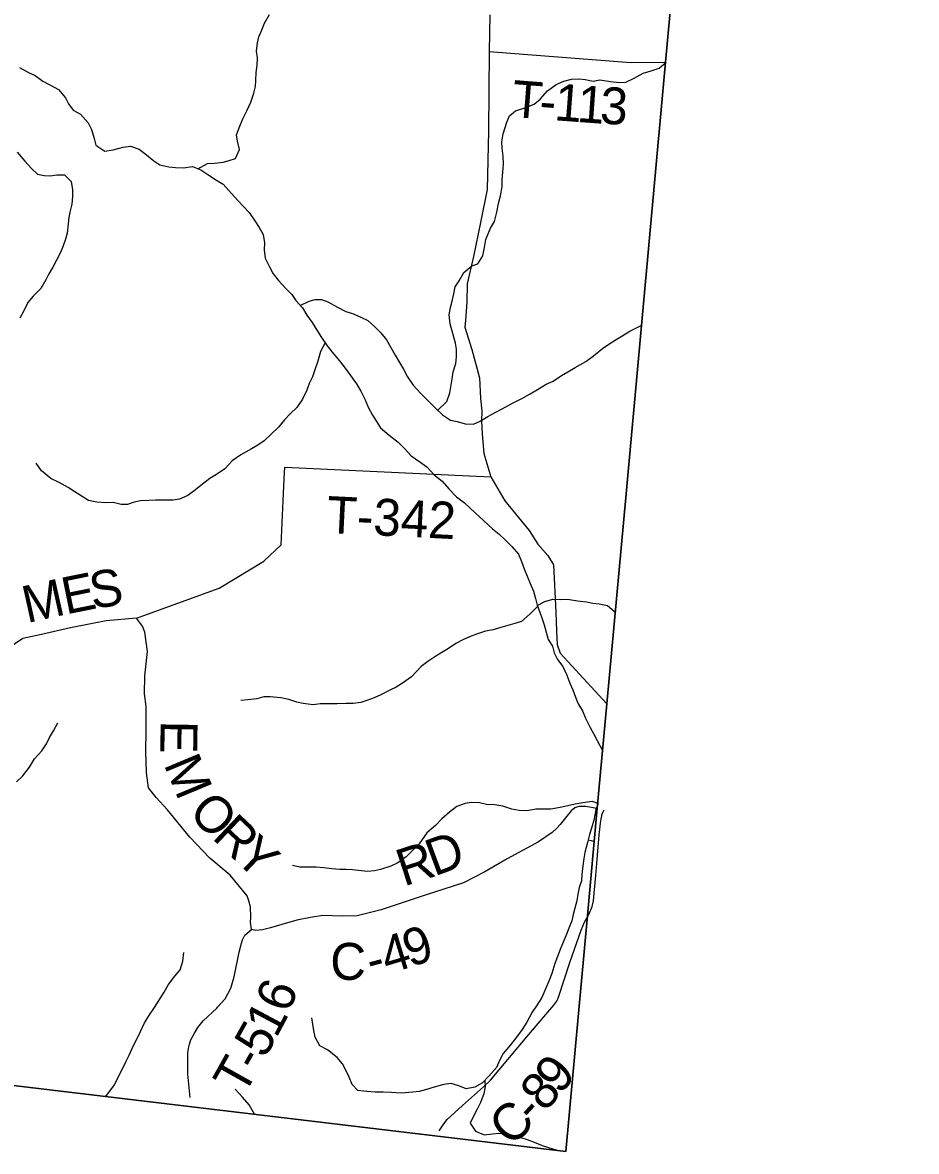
# Model space of a CAD drawing. Extents: x 1715311 to 2083412, y 146837 to 553079.
# Drawn here: x 1976745 to 1984007, y 307641 to 316815 of the extents above; entities that cross this region are included whole.
import ezdxf

# ---------------------------------------------------------------- set-up
doc = ezdxf.new("R2010")
doc.units = 0
for name, color, linetype in [('GM_X_Adjacent_County', 7, 'Continuous'), ('GM_X_County', 7, 'Continuous'), ('GM_X_County_Road', 7, 'Continuous'), ('GM_X_County_Road_Text', 7, 'Continuous'), ('GM_X_Minor_River', 7, 'Continuous'), ('GM_X_Township', 7, 'Continuous'), ('GM_X_Township_Road', 7, 'Continuous'), ('GM_X_Township_Road_Text', 7, 'Continuous'), ('GM_X_Township_ROW', 7, 'Continuous')]:
    doc.layers.add(name, color=color, linetype=linetype)

msp = doc.modelspace()

# ---------------------------------------------------------------- linework, layer by layer
at = {"layer": 'GM_X_Adjacent_County'}
msp.add_lwpolyline([(1962033.5, 309585.4), (1968500, 308993.3), (1969333.1, 308914.5), (1969792.9, 308867.9), (1973036.6, 308563.8), (1974921.4, 308385.3), (1978099, 308006.1), (1980094.8, 307768), (1981158.3, 307641.1), (1981333.8, 309559.5), (1981413.6, 310431.3), (1981491.3, 311279.7), (1981647.4, 312985.2), (1981968.5, 316493.7), (1982170.3, 318699.4), (1982895.7, 327173.9), (1982963.5, 327965.4), (1983031.4, 328758.3), (1983804.4, 337791.6), (1984006.9, 340156)], dxfattribs=at)
at = {"layer": 'GM_X_County'}
msp.add_lwpolyline([(1984006.9, 340156), (1983804.4, 337791.6), (1983031.4, 328758.3), (1982963.5, 327965.4), (1982895.7, 327173.9), (1982170.3, 318699.4), (1981968.5, 316493.7), (1981647.4, 312985.2), (1981491.3, 311279.7), (1981413.6, 310431.3), (1981333.8, 309559.5), (1981158.3, 307641.1), (1980094.8, 307768), (1978099, 308006.1), (1974921.4, 308385.3), (1973036.6, 308563.8), (1969792.9, 308867.9), (1969333.1, 308914.5), (1968500, 308993.3), (1962033.5, 309585.4)], dxfattribs=at)
at = {"layer": 'GM_X_County_Road'}
for points in [[(1980540.7, 316878.2), (1980535, 316580.4), (1980528.8, 315931.3), (1980519.9, 315457.8), (1980464.7, 315190.4), (1980407.6, 314915), (1980357.9, 314691.8), (1980353.5, 314543.3), (1980343, 314396.7), (1980337.6, 314340.5), (1980395.7, 314158.6), (1980456.3, 313928.6), (1980466.1, 313760.3), (1980475.2, 313660.1), (1980472.1, 313575.8), (1980479.2, 313471.6), (1980491, 313313.2), (1980549.8, 313122.6), (1980663.5, 312928), (1980860.4, 312687.5), (1980931.8, 312576), (1981013, 312482.6), (1981057.9, 312407), (1981076.1, 312022), (1981081.7, 311869.7), (1981088.9, 311759.4), (1981113.7, 311691.5), (1981491.3, 311279.7)], [(1978605.5, 309445.7), (1978597.5, 309505.1), (1978598.3, 309543.7), (1978597.5, 309629.1), (1978584, 309676.8), (1978569.6, 309718.1), (1978432.1, 309884.9), (1978266.7, 310025.1), (1978104.9, 310195.4), (1977921.3, 310416.6), (1977829.5, 310516.7), (1977767, 310596), (1977750.3, 310717), (1977745.6, 310893.3), (1977747.8, 311057.8), (1977747.7, 311256.4), (1977734.6, 311360.6), (1977737, 311507.1), (1977760.9, 311703.9), (1977739.2, 311860.1), (1977718.6, 311910), (1977669.3, 311974.3), (1977423.6, 311952.8), (1977133.6, 311895.4), (1976897.8, 311840.6), (1976747.8, 311808.8), (1976620.5, 311723.2)], [(1981413.3, 310427.3), (1981318.9, 310445), (1981263.8, 310444.6), (1981230.5, 310434.2), (1981202.5, 310408.2), (1981156.7, 310352.1), (1981113.1, 310298), (1981086.1, 310267.9), (1981047.6, 310232.5), (1980935.4, 310157.7), (1980683.1, 310017.8), (1980499.6, 309913), (1980325.7, 309824.8), (1979999.3, 309717.5), (1979658.5, 309605.5), (1979463.1, 309555.4), (1979341.6, 309553.1), (1979183.4, 309557.7), (1979082.7, 309543.3), (1978973.1, 309519.5), (1978850.9, 309484.4), (1978759.2, 309457.5), (1978693.6, 309441.3), (1978639.7, 309436.8), (1978605.5, 309445.7)], [(1981372.9, 309632.3), (1981375.2, 309641.8), (1981381.9, 309677.4), (1981389.8, 309739.3), (1981402.6, 309883.3), (1981410.5, 309981.6), (1981422.4, 310115.8), (1981430.6, 310210.8), (1981440.7, 310308.3), (1981444.5, 310341.4), (1981447, 310354.8), (1981450.1, 310367.9), (1981451.9, 310374.8), (1981454.6, 310382.1), (1981460.2, 310395.7), (1981469.5, 310417.1)], [(1980130.3, 307807.4), (1980166.5, 307864.5), (1980194.9, 307899.9), (1980318.6, 308015.2), (1980489.1, 308167.3), (1980547.2, 308219), (1980842.9, 308571.3), (1980996.4, 308754.5), (1981060, 308829.5), (1981084.1, 308861.3), (1981099.6, 308894.6), (1981193, 309183.9), (1981227.7, 309284.4), (1981282.8, 309440), (1981310.4, 309502.9), (1981349.3, 309571.8), (1981372.9, 309632.3)]]:
    msp.add_lwpolyline(points, dxfattribs=at)
at = {"layer": 'GM_X_Minor_River'}
for points in [[(1978169.5, 315626.8), (1978247.5, 315669), (1978303.6, 315671), (1978373.6, 315679.1), (1978423.7, 315695.1), (1978475.8, 315711.2), (1978507.8, 315783.3), (1978491.8, 315851.4), (1978483.8, 315901.5), (1978509.9, 315973.6), (1978533.9, 316031.7), (1978568, 316097.8), (1978600, 316168), (1978624.1, 316242.1), (1978636.1, 316294.2), (1978640.1, 316344.2), (1978642.1, 316408.4), (1978650.2, 316464.5), (1978652.2, 316528.6), (1978646.2, 316582.6), (1978652.2, 316648.8), (1978664.2, 316698.8), (1978686.3, 316748.9), (1978710.3, 316811), (1978750.4, 316879.2)], [(1980116.8, 313663.4), (1980191.2, 313734.6), (1980215.3, 313804.8), (1980225.3, 313854.9), (1980235.3, 313919), (1980243.3, 313975.1), (1980265.4, 314045.2), (1980271.4, 314099.3), (1980271.4, 314159.4), (1980261.4, 314209.5), (1980239.4, 314287.6), (1980219.4, 314367.7), (1980211.4, 314439.8), (1980221.4, 314497.9), (1980235.5, 314552), (1980249.5, 314610.1), (1980259.5, 314666.2), (1980291.6, 314716.3), (1980329.6, 314784.4), (1980393.7, 314838.5), (1980443.8, 314854.6), (1980483.8, 314918.7), (1980497.9, 314986.8), (1980507.9, 315050.9), (1980546, 315145.1), (1980578, 315197.2), (1980598.1, 315275.3), (1980610.1, 315343.4), (1980628.1, 315407.5), (1980640.2, 315483.7), (1980642.2, 315537.8), (1980646.2, 315599.9), (1980652.2, 315664), (1980650.2, 315728.1), (1980640.2, 315794.2), (1980638.2, 315844.3), (1980648.3, 315910.4), (1980680.3, 316006.5), (1980700.4, 316056.6), (1980750.4, 316096.7), (1980824.5, 316122.8), (1980900.6, 316152.9), (1980950.7, 316193), (1981008.8, 316261.1), (1981080.9, 316311.2), (1981142.9, 316337.3), (1981205, 316355.3), (1981263.1, 316357.4), (1981315.1, 316351.4), (1981381.2, 316339.4), (1981435.3, 316349.4), (1981521.4, 316335.4), (1981595.4, 316327.5), (1981645.5, 316329.5), (1981713.6, 316361.6), (1981785.7, 316403.7), (1981851.8, 316421.7), (1981917.8, 316443.8), (1981972.4, 316494)], [(1976720, 316449.6), (1976792, 316409.6), (1976848.1, 316383.6), (1976908.2, 316339.5), (1976966.2, 316309.5), (1977036.3, 316269.5), (1977092.3, 316203.4), (1977118.3, 316153.3), (1977156.4, 316103.3), (1977214.4, 316069.2), (1977276.5, 316001.1), (1977304.5, 315947.1), (1977326.5, 315873), (1977340.5, 315818.9), (1977412.6, 315768.8), (1977480.7, 315780.9), (1977562.8, 315802.9), (1977620.8, 315809), (1977690.9, 315785), (1977751, 315738.9), (1977811, 315690.9), (1977861.1, 315658.8), (1977933.1, 315642.8), (1977987.2, 315636.8), (1978053.3, 315634.9), (1978125.4, 315644.9), (1978193.4, 315616.9), (1978249.5, 315578.8), (1978321.5, 315532.8), (1978375.6, 315500.8), (1978421.6, 315448.7), (1978465.7, 315398.6), (1978533.7, 315324.5), (1978585.8, 315270.5), (1978631.8, 315204.4), (1978667.8, 315148.3), (1978699.9, 315092.2), (1978709.9, 315024.1), (1978707.8, 314968), (1978715.8, 314899.9), (1978751.9, 314829.8), (1978781.9, 314771.8), (1978823.9, 314719.7), (1978882, 314655.6), (1978932, 314605.5), (1978966, 314555.5), (1979018.1, 314495.4), (1979054.1, 314437.3), (1979098.1, 314377.2), (1979140.2, 314307.1), (1979172.2, 314255.1), (1979220.2, 314189), (1979260.3, 314134.9), (1979320.3, 314064.8), (1979372.4, 313994.7), (1979422.4, 313928.6), (1979458.4, 313878.6), (1979492.4, 313818.5), (1979528.5, 313748.4), (1979552.5, 313688.3), (1979586.5, 313624.2), (1979620.5, 313572.1), (1979652.5, 313522.1)], [(1976701.8, 315760.5), (1976761.8, 315688.4), (1976815.9, 315628.3), (1976865.9, 315582.3), (1976920, 315572.3), (1976970, 315570.3), (1977022.1, 315578.4), (1977086.2, 315578.4), (1977138.2, 315524.3), (1977150.2, 315456.2), (1977150.2, 315402.1), (1977144.2, 315340), (1977130.1, 315283.9), (1977120.1, 315231.8), (1977116.1, 315177.8), (1977106.1, 315103.6), (1977094, 315053.5), (1977074, 314999.4), (1977052, 314947.3), (1977017.9, 314879.2), (1976989.9, 314827.1), (1976957.8, 314773), (1976933.8, 314722.9), (1976891.7, 314654.8), (1976829.6, 314590.7), (1976787.6, 314540.6), (1976757.5, 314476.5), (1976723.5, 314412.3)], [(1979000.8, 314515.4), (1979072.1, 314549.5), (1979122.2, 314563.5), (1979172.3, 314565.6), (1979224.3, 314545.6), (1979302.4, 314501.5), (1979370.5, 314467.5), (1979424.5, 314449.5), (1979492.6, 314421.5), (1979550.7, 314393.5), (1979604.7, 314345.4), (1979656.7, 314293.3), (1979700.8, 314237.3), (1979772.8, 314113.1), (1979806.9, 314053), (1979840.9, 313998.9), (1979870.9, 313936.8), (1979918.9, 313868.8), (1979977, 313802.7), (1980101.1, 313678.5), (1980155.1, 313626.5), (1980221.2, 313582.4), (1980275.3, 313572.4), (1980339.3, 313554.4), (1980407.4, 313550.4), (1980463.5, 313574.5), (1980525.6, 313612.6), (1980585.6, 313644.7), (1980635.7, 313672.7), (1980729.8, 313724.8), (1980799.9, 313758.9), (1980870, 313797), (1980942.1, 313841.1), (1980998.2, 313875.2), (1981054.2, 313901.3), (1981122.3, 313945.4), (1981174.4, 313975.5), (1981234.5, 314011.5), (1981320.6, 314059.6), (1981384.6, 314107.8), (1981456.7, 314165.9), (1981506.8, 314200), (1981566.9, 314240), (1981620.9, 314272.1), (1981679, 314308.2), (1981749.1, 314342.3), (1981776.8, 314356.9)], [(1979204.2, 314211), (1979166.2, 314142.9), (1979144.1, 314062.7), (1979118.1, 313992.6), (1979100, 313936.5), (1979074, 313882.4), (1979054, 313828.3), (1979017.9, 313754.2), (1978971.8, 313686.1), (1978919.8, 313636), (1978873.7, 313585.9), (1978823.6, 313527.7), (1978763.5, 313469.6), (1978707.5, 313415.5), (1978655.4, 313381.4), (1978605.3, 313349.4), (1978517.2, 313301.2), (1978447.1, 313253.1), (1978389, 313189), (1978320.9, 313142.9), (1978266.9, 313108.8), (1978206.8, 313062.7), (1978150.7, 313016.6), (1978088.6, 312970.5), (1978018.6, 312942.5), (1977964.5, 312934.4), (1977900.4, 312934.4), (1977824.3, 312932.4), (1977770.3, 312930.3), (1977702.2, 312928.3), (1977650.1, 312918.3), (1977598.1, 312898.2), (1977546, 312898.2), (1977479.9, 312914.2), (1977419.9, 312912.2), (1977347.8, 312918.1), (1977279.7, 312930.1), (1977229.7, 312964.2), (1977169.6, 313002.2), (1977115.6, 313036.2), (1977041.5, 313078.3), (1976975.4, 313110.3), (1976897.3, 313172.4), (1976855.3, 313234.5)], [(1979652.5, 313522.1), (1979722.6, 313462), (1979796.7, 313403.9), (1979846.7, 313353.9), (1979900.8, 313293.8), (1979972.8, 313245.8), (1980028.9, 313203.7), (1980088.9, 313139.6), (1980153, 313087.6), (1980209.1, 313025.5), (1980269.1, 312961.4), (1980335.2, 312911.4), (1980421.2, 312831.3), (1980489.3, 312767.2), (1980561.4, 312701.1), (1980617.4, 312657.1), (1980669.5, 312609), (1980719.5, 312557), (1980773.6, 312494.9), (1980799.6, 312434.8), (1980819.6, 312376.7), (1980845.6, 312314.6), (1980867.6, 312256.5), (1980895.6, 312194.4), (1980911.6, 312134.4), (1980925.6, 312080.3), (1980947.6, 312022.2), (1980965.6, 311970.1), (1980981.6, 311920), (1980999.6, 311859.9), (1981013.7, 311799.9), (1981049.7, 311747.8), (1981063.7, 311693.7), (1981089.7, 311637.6), (1981133.7, 311581.6), (1981165.7, 311511.5), (1981191.8, 311445.4), (1981215.8, 311391.3), (1981237.8, 311333.2), (1981259.8, 311279.1), (1981293.8, 311221), (1981317.8, 311161), (1981355.8, 311086.9), (1981385.9, 311030.8), (1981413.9, 310980.7), (1981459.9, 310894.2)], [(1980926.9, 312077), (1980987.7, 312110.3), (1981053.8, 312128.4), (1981113.8, 312126.4), (1981171.9, 312128.5), (1981222, 312120.5), (1981276, 312112.5), (1981326.1, 312106.5), (1981378.1, 312096.5), (1981428.2, 312090.5), (1981496.3, 312078.5), (1981550.7, 312032.7), (1981563.3, 312024.2)], [(1980929.3, 312070.5), (1980867.5, 312010.1), (1980797.4, 311948), (1980745.4, 311930), (1980687.3, 311913.9), (1980631.2, 311899.8), (1980567.2, 311879.8), (1980507.1, 311867.8), (1980433, 311843.7), (1980374.9, 311821.6), (1980320.9, 311797.5), (1980264.8, 311769.5), (1980204.7, 311729.4), (1980150.7, 311695.3), (1980094.6, 311661.2), (1980036.5, 311621.2), (1979982.4, 311581.1), (1979904.3, 311498.9), (1979830.2, 311446.8), (1979780.2, 311412.7), (1979728.1, 311388.6), (1979656, 311352.6), (1979599.9, 311326.5), (1979541.9, 311304.4), (1979491.8, 311290.4), (1979429.7, 311282.3), (1979371.7, 311280.3), (1979299.6, 311278.3), (1979163.4, 311278.2), (1979105.4, 311270.2), (1979025.3, 311280.2), (1978973.2, 311292.2), (1978909.2, 311314.2), (1978843.1, 311326.2), (1978757, 311334.2), (1978704.9, 311334.1), (1978648.9, 311318.1), (1978574.8, 311310), (1978518.7, 311306)], [(1976696.5, 310644.2), (1976746.5, 310692.3), (1976800.6, 310764.4), (1976842.7, 310832.6), (1976900.8, 310896.7), (1976938.8, 310952.8), (1976962.9, 311004.9), (1976994.9, 311059), (1977031, 311125.1)], [(1981421, 310468.8), (1981373.7, 310483.9), (1981295.6, 310473.8), (1981235.6, 310463.8), (1981175.5, 310449.8), (1981111.4, 310435.7), (1981037.3, 310423.6), (1980977.3, 310421.6), (1980915.2, 310421.6), (1980843.1, 310409.5), (1980779, 310411.5), (1980721, 310423.5), (1980646.9, 310447.5), (1980582.8, 310457.5), (1980514.7, 310461.5), (1980456.7, 310473.5), (1980390.6, 310477.5), (1980340.6, 310467.4), (1980272.5, 310443.3), (1980212.4, 310397.2), (1980152.3, 310343.1), (1980098.2, 310289), (1980030.1, 310228.9), (1979968.1, 310140.7), (1979861.9, 310034.5), (1979793.8, 309986.4), (1979737.7, 309958.3), (1979653.6, 309932.3), (1979603.6, 309922.2), (1979547.5, 309916.2), (1979497.5, 309922.2), (1979425.4, 309930.2), (1979373.3, 309932.1), (1979323.3, 309932.1), (1979257.2, 309938.1), (1979193.1, 309946.1), (1979131.1, 309952.1), (1979055, 309950), (1978996.9, 309950), (1978936.8, 309964)], [(1981421, 310468.8), (1981402.5, 310419.6), (1981385.7, 310333.6), (1981367.7, 310267.5), (1981349.6, 310217.5), (1981333.6, 310151.3), (1981313.5, 310071.2), (1981305.5, 310021.1), (1981295.5, 309963), (1981289.5, 309890.9), (1981285.5, 309840.8), (1981267.4, 309786.7), (1981255.4, 309732.6), (1981247.4, 309678.5), (1981231.3, 309618.4), (1981217.3, 309566.3), (1981207.3, 309516.2), (1981183.2, 309454.1), (1981161.2, 309398), (1981137.2, 309341.9), (1981111.1, 309281.8), (1981091.1, 309225.7), (1981069, 309167.6), (1981045, 309087.5), (1981020.9, 309023.4), (1980964.8, 308891.1), (1980918.8, 308825), (1980884.7, 308772.9), (1980840.7, 308692.8), (1980804.6, 308630.7), (1980756.5, 308570.5), (1980708.5, 308506.4), (1980648.4, 308436.3), (1980618.3, 308380.2), (1980596.3, 308322.1), (1980534.2, 308251.9), (1980480.1, 308197.8), (1980418.1, 308163.7), (1980348, 308149.7), (1980289.9, 308173.7), (1980227.8, 308193.7), (1980167.8, 308183.7), (1980089.7, 308163.6), (1980025.6, 308143.5), (1979967.5, 308127.5), (1979915.5, 308123.5), (1979821.4, 308115.4), (1979743.3, 308119.4), (1979673.2, 308121.3)], [(1981338.6, 310171.9), (1981365.6, 310167.4), (1981392.6, 310158.6)], [(1977421.8, 308088), (1977492.8, 308182.5), (1977516.8, 308234.6), (1977552.9, 308306.8), (1977584.9, 308368.9), (1977611, 308423), (1977645, 308501.1), (1977687.1, 308581.3), (1977735.2, 308685.5), (1977775.2, 308751.6), (1977815.3, 308811.7), (1977895.4, 308935.9), (1977929.5, 308998), (1977981.5, 309064.2), (1978025.6, 309116.3), (1978045.6, 309188.4), (1978053.7, 309256.5)], [(1979673.2, 308121.3), (1979609.1, 308121.3), (1979541.1, 308127.3), (1979469, 308135.3), (1979422.9, 308185.3), (1979396.9, 308243.4), (1979372.9, 308295.5), (1979342.9, 308351.6), (1979300.9, 308403.6), (1979222.8, 308467.7), (1979160.7, 308499.7), (1979120.7, 308569.8), (1979110.7, 308623.9), (1979102.7, 308676), (1979094.7, 308726.1)], [(1978629.4, 307943.9), (1978586, 308018.7), (1978531.9, 308082.8), (1978471.9, 308146.9)], [(1980501.2, 308218.9), (1980502.1, 308169.8), (1980492.1, 308109.7), (1980464.1, 308037.6), (1980438, 307985.5), (1980406, 307923.3), (1980381.9, 307871.2), (1980424, 307805.2), (1980494, 307777.1), (1980562.1, 307785.2), (1980614.2, 307789.2), (1980664.2, 307785.2), (1980720.3, 307773.2), (1980792.4, 307753.2), (1980844.4, 307739.2), (1980900.5, 307715.2), (1980966.5, 307689.2), (1981095.2, 307649.7)]]:
    msp.add_lwpolyline(points, dxfattribs=at)
at = {"layer": 'GM_X_Township'}
msp.add_lwpolyline([(1984006.9, 340156), (1983804.4, 337791.6), (1983031.4, 328758.3), (1982963.5, 327965.4), (1982895.7, 327173.9), (1982170.3, 318699.4), (1981968.5, 316493.7), (1981647.4, 312985.2), (1981491.3, 311279.7), (1981413.6, 310431.3), (1981333.8, 309559.5), (1981158.3, 307641.1), (1980094.8, 307768), (1978099, 308006.1), (1974921.4, 308385.3), (1973036.6, 308563.8), (1969792.9, 308867.9), (1969333.1, 308914.5), (1968500, 308993.3), (1962033.5, 309585.4)], dxfattribs=at)
at = {"layer": 'GM_X_Township_Road'}
for points in [[(1980535, 316580.4), (1981687.1, 316490), (1981968.5, 316493.7)], [(1978871.2, 313109), (1978875.4, 313201.1), (1980549.8, 313122.6)], [(1978105, 308080.4), (1978087.1, 308269.3), (1978088.5, 308442.7), (1978094.5, 308492), (1978102, 308512.9), (1978112.4, 308547.3), (1978140.9, 308601.1), (1978169.2, 308649), (1978211.1, 308702.8), (1978322, 308805.9), (1978328.6, 308813.8), (1978390.4, 308882.2), (1978435.6, 308969.1), (1978464.8, 309058.7), (1978504.9, 309260.6), (1978522.8, 309332.5), (1978532.8, 309361.3), (1978550.7, 309399), (1978605.5, 309445.7)]]:
    msp.add_lwpolyline(points, dxfattribs=at)
at = {"layer": 'GM_X_Township_ROW'}
msp.add_lwpolyline([(1977669.3, 311974.3), (1978341.3, 312218.6), (1978703.7, 312438), (1978846.8, 312571.5), (1978871.1, 313107.4), (1978871.2, 313109)], dxfattribs=at)

# ---------------------------------------------------------------- texts
at = {"layer": 'GM_X_County_Road_Text'}
for s, rotation, p in [('S', 9.14283, (1977312.9, 312047.8)), ('M', 12.52817, (1976779.7, 311933.6)), ('E', 11.42844, (1977096.1, 312003.9)), ('E', 269.15999, (1977867, 311144)), ('M', 292.64292, (1977888.9, 310788.7)), ('O', 314.44666, (1978082.7, 310384.9)), ('R', 316.59457, (1978276.4, 310187.9)), ('Y', 316.54566, (1978455.3, 310018.6)), ('D', 20.29858, (1980089, 309873.7)), ('R', 17.96964, (1979842.3, 309793.4)), ('9', 18.25234, (1979892.5, 309135.5)), ('C', 359.10226, (1979242.5, 309037.6)), ('4', 16.79933, (1979707.7, 309079.6)), ('-', 15.04596, (1979579.1, 309044.9)), ('9', 49.98286, (1981110, 308094.9)), ('8', 49.82979, (1980991.2, 307954.1)), ('C', 45.28779, (1980719.3, 307670.9)), ('-', 47.61085, (1980900.5, 307854.4))]:
    msp.add_text(s, height=300, rotation=rotation, dxfattribs=at).set_placement(p)
at = {"layer": 'GM_X_Township_Road_Text'}
for s, rotation, p in [('T', 355.51343, (1980712.9, 316048.7)), ('1', 355.65349, (1981058.7, 316021.7)), ('1', 355.90663, (1981242.9, 316007.7)), ('3', 356.82205, (1981431, 315994.2)), ('-', 355.53529, (1980936.3, 316031.2)), ('T-342', 357.19408, (1979210.7, 312667.9)), ('6', 69.40351, (1978909.7, 308757)), ('1', 61.95678, (1978805.3, 308555.2)), ('5', 60.84757, (1978712.3, 308388.3)), ('T', 60.71228, (1978541.9, 308084.4)), ('-', 60.72269, (1978651.7, 308280.2))]:
    msp.add_text(s, height=300, rotation=rotation, dxfattribs=at).set_placement(p)

doc.saveas('drawing.dxf')
